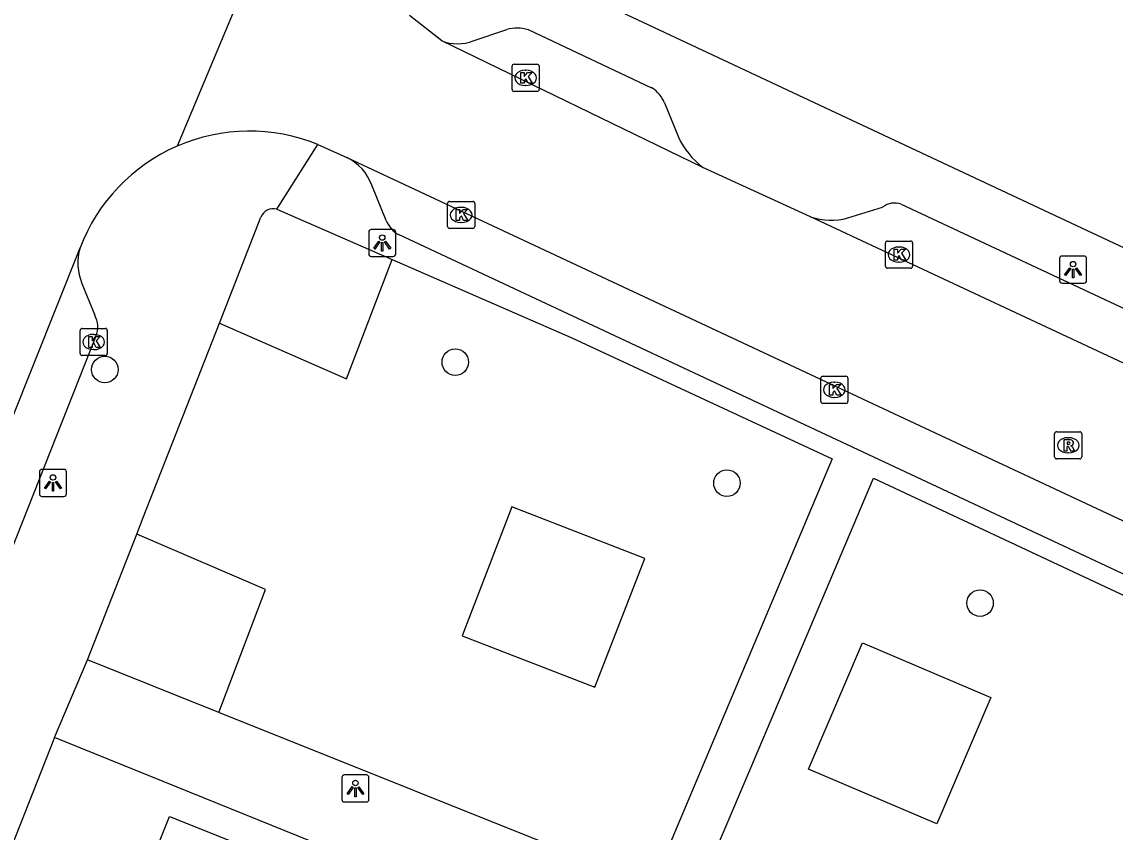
# Model space of a CAD drawing. Extents: x 159822 to 160765, y 380693 to 381634.
# Drawn here: x 160352.4 to 160392.67, y 381389.97 to 381419.84 of the extents above; entities that cross this region are included whole.
import ezdxf

# ---------------------------------------------------------------- set-up
doc = ezdxf.new("R2010")
doc.units = 0
for name, color, linetype in [('IMGEO_Boom', 7, 'Continuous'), ('IMGEO_Groenvoorziening', 7, 'Continuous'), ('IMGEO_Kolk', 7, 'Continuous'), ('IMGEO_Lichtpunt', 7, 'Continuous'), ('IMGEO_Pand', 7, 'Continuous'), ('IMGEO_Rijbaan_lokaal_open', 7, 'Continuous'), ('IMGEO_Rioolput', 7, 'Continuous'), ('IMGEO_Voetpad_open', 7, 'Continuous')]:
    doc.layers.add(name, color=color, linetype=linetype)

msp = doc.modelspace()

# ---------------------------------------------------------------- linework, layer by layer
at = {"layer": 'IMGEO_Boom'}
for centre in [(160355.459, 381407.022), (160368.368, 381407.294), (160378.376, 381402.833), (160387.698, 381398.412)]:
    msp.add_circle(centre, 0.489, dxfattribs=at)
at = {"layer": 'IMGEO_Groenvoorziening'}
for points in [[(160359.677, 381408.726), (160364.358, 381406.684), (160366.048, 381411.074)], [(160375.353, 381400.057), (160370.455, 381401.954), (160368.616, 381397.205), (160373.513, 381395.308), (160375.353, 381400.057)], [(160359.654, 381394.382), (160361.372, 381398.908), (160356.631, 381400.957)], [(160386.11, 381390.27), (160381.38, 381392.288), (160383.37, 381396.953), (160388.1, 381394.935), (160386.11, 381390.27)]]:
    msp.add_lwpolyline(points, dxfattribs=at)
at = {"layer": 'IMGEO_Kolk'}
for p, q in [((160370.533, 381418.272), (160371.385, 381418.272)), ((160370.458, 381417.346), (160370.458, 381418.198)), ((160370.946, 381418.052), (160370.971, 381418.052)), ((160371.459, 381418.198), (160371.459, 381417.346)), ((160370.969, 381417.492), (160370.944, 381417.492)), ((160371.385, 381417.272), (160370.533, 381417.272)), ((160368.083, 381412.294), (160368.083, 381413.146)), ((160368.158, 381413.22), (160369.01, 381413.22)), ((160369.084, 381413.146), (160369.084, 381412.294)), ((160368.571, 381413), (160368.596, 381413)), ((160369.01, 381412.22), (160368.158, 381412.22)), ((160368.594, 381412.44), (160368.569, 381412.44)), ((160384.214, 381410.831), (160384.214, 381411.683)), ((160384.289, 381411.757), (160385.141, 381411.757)), ((160384.702, 381411.537), (160384.727, 381411.537)), ((160385.215, 381411.683), (160385.215, 381410.831)), ((160385.141, 381410.757), (160384.289, 381410.757)), ((160384.725, 381410.977), (160384.7, 381410.977)), ((160354.547, 381407.61), (160354.547, 381408.462)), ((160354.622, 381408.536), (160355.474, 381408.536)), ((160355.035, 381408.316), (160355.06, 381408.316)), ((160355.548, 381408.462), (160355.548, 381407.61)), ((160355.474, 381407.536), (160354.622, 381407.536)), ((160355.058, 381407.756), (160355.033, 381407.756)), ((160381.832, 381405.849), (160381.832, 381406.701)), ((160381.907, 381406.775), (160382.759, 381406.775)), ((160382.833, 381406.701), (160382.833, 381405.849)), ((160382.32, 381406.555), (160382.345, 381406.555)), ((160382.759, 381405.775), (160381.907, 381405.775)), ((160382.343, 381405.995), (160382.318, 381405.995))]:
    msp.add_line(p, q, dxfattribs=at)
for points in [[(160370.533, 381418.272), (160371.385, 381418.272)], [(160370.458, 381417.346), (160370.458, 381418.198)], [(160370.779, 381417.972), (160370.902, 381417.972), (160370.902, 381417.821), (160371.032, 381417.972), (160371.196, 381417.972), (160371.05, 381417.821), (160371.203, 381417.572), (160371.051, 381417.572), (160370.966, 381417.736), (160370.902, 381417.669), (160370.902, 381417.572), (160370.779, 381417.572), (160370.779, 381417.972)], [(160371.459, 381418.198), (160371.459, 381417.346)], [(160371.385, 381417.272), (160370.533, 381417.272)], [(160368.083, 381412.294), (160368.083, 381413.146)], [(160368.158, 381413.22), (160369.01, 381413.22)], [(160369.084, 381413.146), (160369.084, 381412.294)], [(160368.404, 381412.92), (160368.527, 381412.92), (160368.527, 381412.769), (160368.657, 381412.92), (160368.821, 381412.92), (160368.675, 381412.769), (160368.828, 381412.52), (160368.676, 381412.52), (160368.591, 381412.684), (160368.527, 381412.617), (160368.527, 381412.52), (160368.404, 381412.52), (160368.404, 381412.92)], [(160369.01, 381412.22), (160368.158, 381412.22)], [(160384.214, 381410.831), (160384.214, 381411.683)], [(160384.289, 381411.757), (160385.141, 381411.757)], [(160384.535, 381411.457), (160384.658, 381411.457), (160384.658, 381411.306), (160384.788, 381411.457), (160384.952, 381411.457), (160384.806, 381411.306), (160384.959, 381411.057), (160384.807, 381411.057), (160384.722, 381411.221), (160384.658, 381411.154), (160384.658, 381411.057), (160384.535, 381411.057), (160384.535, 381411.457)], [(160385.215, 381411.683), (160385.215, 381410.831)], [(160385.141, 381410.757), (160384.289, 381410.757)], [(160354.547, 381407.61), (160354.547, 381408.462)], [(160354.622, 381408.536), (160355.474, 381408.536)], [(160354.868, 381408.236), (160354.991, 381408.236), (160354.991, 381408.085), (160355.121, 381408.236), (160355.285, 381408.236), (160355.139, 381408.085), (160355.292, 381407.836), (160355.14, 381407.836), (160355.055, 381408), (160354.991, 381407.933), (160354.991, 381407.836), (160354.868, 381407.836), (160354.868, 381408.236)], [(160355.548, 381408.462), (160355.548, 381407.61)], [(160355.474, 381407.536), (160354.622, 381407.536)], [(160381.832, 381405.849), (160381.832, 381406.701)], [(160381.907, 381406.775), (160382.759, 381406.775)], [(160382.833, 381406.701), (160382.833, 381405.849)], [(160382.153, 381406.475), (160382.276, 381406.475), (160382.276, 381406.324), (160382.406, 381406.475), (160382.57, 381406.475), (160382.424, 381406.324), (160382.577, 381406.075), (160382.425, 381406.075), (160382.34, 381406.239), (160382.276, 381406.172), (160382.276, 381406.075), (160382.153, 381406.075), (160382.153, 381406.475)], [(160382.759, 381405.775), (160381.907, 381405.775)]]:
    msp.add_lwpolyline(points, dxfattribs=at)
for centre, start, end in [((160370.535, 381418.196), 91.552, 178.448), ((160370.535, 381418.196), 91.552, 178.448), ((160371.383, 381418.196), 1.552, 88.448), ((160371.383, 381418.196), 1.552, 88.448), ((160370.535, 381417.348), 181.552, 268.448), ((160370.535, 381417.348), 181.552, 268.448), ((160371.383, 381417.348), 271.552, 358.448), ((160371.383, 381417.348), 271.552, 358.448), ((160368.16, 381413.144), 91.552, 178.448), ((160368.16, 381413.144), 91.552, 178.448), ((160369.008, 381413.144), 1.552, 88.448), ((160369.008, 381413.144), 1.552, 88.448), ((160368.16, 381412.296), 181.552, 268.448), ((160368.16, 381412.296), 181.552, 268.448), ((160369.008, 381412.296), 271.552, 358.448), ((160369.008, 381412.296), 271.552, 358.448), ((160384.291, 381411.681), 91.552, 178.448), ((160384.291, 381411.681), 91.552, 178.448), ((160385.139, 381411.681), 1.552, 88.448), ((160385.139, 381411.681), 1.552, 88.448), ((160384.291, 381410.833), 181.552, 268.448), ((160384.291, 381410.833), 181.552, 268.448), ((160385.139, 381410.833), 271.552, 358.448), ((160385.139, 381410.833), 271.552, 358.448), ((160354.624, 381408.46), 91.552, 178.448), ((160354.624, 381408.46), 91.552, 178.448), ((160355.472, 381408.46), 1.552, 88.448), ((160355.472, 381408.46), 1.552, 88.448), ((160354.624, 381407.612), 181.552, 268.448), ((160354.624, 381407.612), 181.552, 268.448), ((160355.472, 381407.612), 271.552, 358.448), ((160355.472, 381407.612), 271.552, 358.448), ((160381.909, 381406.699), 91.552, 178.448), ((160381.909, 381406.699), 91.552, 178.448), ((160382.757, 381406.699), 1.552, 88.448), ((160382.757, 381406.699), 1.552, 88.448), ((160381.909, 381405.851), 181.552, 268.448), ((160381.909, 381405.851), 181.552, 268.448), ((160382.757, 381405.851), 271.552, 358.448), ((160382.757, 381405.851), 271.552, 358.448)]:
    msp.add_arc(centre, 0.0765, start, end, dxfattribs=at)
for centre, major_axis, ratio, start_param, end_param in [((160370.945, 381417.772), (-0.387, 0.002), 0.722429, 4.712389, 7.853982), ((160370.97, 381417.772), (-0.39, 0.002), 0.717154, 1.570796, 4.712389), ((160368.57, 381412.72), (-0.387, 0.002), 0.722429, 4.712389, 7.853982), ((160368.595, 381412.72), (-0.39, 0.002), 0.717154, 1.570796, 4.712389), ((160384.701, 381411.257), (-0.387, 0.002), 0.722429, 4.712389, 7.853982), ((160384.726, 381411.257), (-0.39, 0.002), 0.717154, 1.570796, 4.712389), ((160355.034, 381408.036), (-0.387, 0.002), 0.722429, 4.712389, 7.853982), ((160355.059, 381408.036), (-0.39, 0.002), 0.717154, 1.570796, 4.712389), ((160382.319, 381406.275), (-0.387, 0.002), 0.722429, 4.712389, 7.853982), ((160382.344, 381406.275), (-0.39, 0.002), 0.717154, 1.570796, 4.712389)]:
    msp.add_ellipse(centre, major_axis=major_axis, ratio=ratio, start_param=start_param, end_param=end_param, dxfattribs=at)
at = {"layer": 'IMGEO_Lichtpunt'}
for p, q in [((160365.178, 381412.088), (160365.178, 381411.281)), ((160365.178, 381412.088), (160365.178, 381411.281)), ((160366.08, 381412.183), (160365.272, 381412.183)), ((160366.08, 381412.183), (160365.272, 381412.183)), ((160366.174, 381411.281), (160366.174, 381412.088)), ((160366.174, 381411.281), (160366.174, 381412.088)), ((160365.272, 381411.187), (160366.08, 381411.187)), ((160365.272, 381411.187), (160366.08, 381411.187)), ((160390.626, 381411.109), (160390.626, 381410.302)), ((160390.626, 381411.109), (160390.626, 381410.302)), ((160391.528, 381411.204), (160390.72, 381411.204)), ((160391.528, 381411.204), (160390.72, 381411.204)), ((160391.622, 381410.302), (160391.622, 381411.109)), ((160391.622, 381410.302), (160391.622, 381411.109)), ((160390.72, 381410.208), (160391.528, 381410.208)), ((160390.72, 381410.208), (160391.528, 381410.208)), ((160353.049, 381403.246), (160353.049, 381402.439)), ((160353.049, 381403.246), (160353.049, 381402.439)), ((160353.951, 381403.341), (160353.143, 381403.341)), ((160353.951, 381403.341), (160353.143, 381403.341)), ((160354.045, 381402.439), (160354.045, 381403.246)), ((160354.045, 381402.439), (160354.045, 381403.246)), ((160353.143, 381402.345), (160353.951, 381402.345)), ((160353.143, 381402.345), (160353.951, 381402.345)), ((160364.192, 381391.982), (160364.192, 381391.175)), ((160364.192, 381391.982), (160364.192, 381391.175)), ((160365.094, 381392.077), (160364.286, 381392.077)), ((160365.094, 381392.077), (160364.286, 381392.077)), ((160365.188, 381391.175), (160365.188, 381391.982)), ((160365.188, 381391.175), (160365.188, 381391.982)), ((160364.286, 381391.081), (160365.094, 381391.081)), ((160364.286, 381391.081), (160365.094, 381391.081))]:
    msp.add_line(p, q, dxfattribs=at)
for points in [[(160365.552, 381411.752), (160365.591, 381411.724), (160365.403, 381411.462), (160365.365, 381411.489), (160365.552, 381411.752)], [(160365.654, 381411.704), (160365.701, 381411.704), (160365.701, 381411.382), (160365.654, 381411.382), (160365.654, 381411.704)], [(160365.764, 381411.724), (160365.802, 381411.751), (160365.989, 381411.489), (160365.95, 381411.461), (160365.764, 381411.724)], [(160391, 381410.773), (160391.039, 381410.745), (160390.851, 381410.483), (160390.813, 381410.51), (160391, 381410.773)], [(160391.102, 381410.725), (160391.149, 381410.725), (160391.149, 381410.403), (160391.102, 381410.403), (160391.102, 381410.725)], [(160391.212, 381410.745), (160391.25, 381410.772), (160391.437, 381410.51), (160391.398, 381410.482), (160391.212, 381410.745)], [(160353.423, 381402.91), (160353.462, 381402.882), (160353.274, 381402.62), (160353.236, 381402.647), (160353.423, 381402.91)], [(160353.525, 381402.862), (160353.572, 381402.862), (160353.572, 381402.54), (160353.525, 381402.54), (160353.525, 381402.862)], [(160353.635, 381402.882), (160353.673, 381402.909), (160353.86, 381402.647), (160353.821, 381402.619), (160353.635, 381402.882)], [(160364.566, 381391.646), (160364.605, 381391.618), (160364.417, 381391.356), (160364.379, 381391.383), (160364.566, 381391.646)], [(160364.668, 381391.598), (160364.715, 381391.598), (160364.715, 381391.276), (160364.668, 381391.276), (160364.668, 381391.598)], [(160364.778, 381391.618), (160364.816, 381391.645), (160365.003, 381391.383), (160364.964, 381391.355), (160364.778, 381391.618)]]:
    msp.add_lwpolyline(points, dxfattribs=at)
for centre in [(160365.677, 381411.886), (160391.125, 381410.907), (160353.548, 381403.044), (160364.691, 381391.78)]:
    msp.add_circle(centre, 0.0994, dxfattribs=at)
for centre, start, end in [((160365.272, 381412.088), 90, 180), ((160365.272, 381412.088), 90, 180), ((160366.08, 381412.088), 0, 90), ((160366.08, 381412.088), 0, 90), ((160365.272, 381411.281), 180, 270), ((160365.272, 381411.281), 180, 270), ((160366.08, 381411.281), 270, 0), ((160366.08, 381411.281), 270, 360), ((160390.72, 381411.109), 90, 180), ((160390.72, 381411.109), 90, 180), ((160391.528, 381411.109), 0, 90), ((160391.528, 381411.109), 0, 90), ((160390.72, 381410.302), 180, 270), ((160390.72, 381410.302), 180, 270), ((160391.528, 381410.302), 270, 0), ((160391.528, 381410.302), 270, 360), ((160353.143, 381403.246), 90, 180), ((160353.143, 381403.246), 90, 180), ((160353.951, 381403.246), 0, 90), ((160353.951, 381403.246), 0, 90), ((160353.143, 381402.439), 180, 270), ((160353.143, 381402.439), 180, 270), ((160353.951, 381402.439), 270, 0), ((160353.951, 381402.439), 270, 360), ((160364.286, 381391.982), 90, 180), ((160364.286, 381391.982), 90, 180), ((160365.094, 381391.982), 0, 90), ((160365.094, 381391.982), 0, 90), ((160364.286, 381391.175), 180, 270), ((160364.286, 381391.175), 180, 270), ((160365.094, 381391.175), 270, 0), ((160365.094, 381391.175), 270, 360)]:
    msp.add_arc(centre, 0.0946, start, end, dxfattribs=at)
at = {"layer": 'IMGEO_Pand'}
for points in [[(160368.778, 381422.881), (160461.365, 381379.442)], [(160360.869, 381381.812), (160359.887, 381382.205), (160355.245, 381384.063), (160357.841, 381390.545), (160363.466, 381388.293)]]:
    msp.add_lwpolyline(points, dxfattribs=at)
at = {"layer": 'IMGEO_Rijbaan_lokaal_open'}
for points in [[(160362.448, 381425.588), (160358.124, 381415.256)], [(160367.868, 381419.142), (160366.683, 381420.069)], [(160377.483, 381414.473), (160367.868, 381419.142)], [(160363.304, 381415.318), (160364.371, 381414.837)], [(160364.371, 381414.837), (160409.261, 381393.813)], [(160381.459, 381412.654), (160381.161, 381412.79), (160377.483, 381414.473)], [(160411.495, 381398.594), (160381.459, 381412.654)], [(160346.086, 381390.314), (160354.547, 381411.509)]]:
    msp.add_lwpolyline(points, dxfattribs=at)
for centre, radius, start, end in [((160360.788, 381409.135), 6.675, 67.8534, 113.5181), ((160360.788, 381409.132), 6.679, 113.5107, 159.1486)]:
    msp.add_arc(centre, radius, start, end, dxfattribs=at)
at = {"layer": 'IMGEO_Rioolput'}
for p, q in [((160390.446, 381403.802), (160390.446, 381404.654)), ((160390.521, 381404.728), (160391.373, 381404.728)), ((160391.447, 381404.654), (160391.447, 381403.802)), ((160390.934, 381404.508), (160390.959, 381404.508)), ((160390.957, 381403.948), (160390.932, 381403.948)), ((160391.373, 381403.728), (160390.521, 381403.728))]:
    msp.add_line(p, q, dxfattribs=at)
for points in [[(160390.446, 381403.802), (160390.446, 381404.654)], [(160390.521, 381404.728), (160391.373, 381404.728)], [(160391.447, 381404.654), (160391.447, 381403.802)], [(160391.035, 381404.426), (160390.783, 381404.428), (160390.783, 381404.028)], [(160390.783, 381404.028), (160390.907, 381404.028), (160390.907, 381404.19), (160390.918, 381404.19)], [(160390.961, 381404.347), (160390.907, 381404.347), (160390.907, 381404.266)], [(160390.907, 381404.266), (160390.959, 381404.266)], [(160390.965, 381404.161), (160391.036, 381404.028), (160391.176, 381404.028), (160391.111, 381404.154)], [(160391.373, 381403.728), (160390.521, 381403.728)]]:
    msp.add_lwpolyline(points, dxfattribs=at)
for centre, radius, start, end in [((160390.523, 381404.652), 0.0765, 91.552, 178.448), ((160390.523, 381404.652), 0.0765, 91.552, 178.448), ((160391.371, 381404.652), 0.0765, 1.552, 88.448), ((160391.371, 381404.652), 0.0765, 1.552, 88.448), ((160390.917, 381404.137), 0.0533, 26.0293, 88.6989), ((160390.943, 381404.455), 0.19, 274.7715, 282.9687), ((160390.967, 381404.251), 0.0964, 77.0061, 93.1865), ((160390.981, 381404.308), 0.0378, 276.6634, 79.6772), ((160391.034, 381404.316), 0.109, 350.3612, 89.416), ((160391.032, 381404.316), 0.112, 277.5842, 350.9817), ((160391.016, 381404.101), 0.108, 29.5134, 73.7905), ((160390.523, 381403.804), 0.0765, 181.552, 268.448), ((160390.523, 381403.804), 0.0765, 181.552, 268.448), ((160391.371, 381403.804), 0.0765, 271.552, 358.448), ((160391.371, 381403.804), 0.0765, 271.552, 358.448)]:
    msp.add_arc(centre, radius, start, end, dxfattribs=at)
for centre, major_axis, ratio, start_param, end_param in [((160390.933, 381404.228), (-0.387, 0.002), 0.722429, 4.712389, 7.853982), ((160390.958, 381404.228), (-0.39, 0.002), 0.717154, 1.570796, 4.712389)]:
    msp.add_ellipse(centre, major_axis=major_axis, ratio=ratio, start_param=start_param, end_param=end_param, dxfattribs=at)
at = {"layer": 'IMGEO_Voetpad_open'}
for points in [[(160369.027, 381419.143), (160370.267, 381419.56)], [(160371.05, 381419.549), (160375.597, 381417.411)], [(160376.074, 381416.847), (160376.585, 381415.591)], [(160361.791, 381412.928), (160363.304, 381415.318)], [(160365.824, 381412.514), (160365.291, 381413.819)], [(160384.797, 381413.114), (160424.983, 381394.29), (160459.608, 381377.929), (160460.193, 381377.425), (160460.641, 381376.046)], [(160359.677, 381408.726), (160361.21, 381412.634)], [(160361.791, 381412.928), (160366.048, 381411.074)], [(160382.823, 381412.608), (160384.111, 381413.008)], [(160455.578, 381370.136), (160366.279, 381411.994)], [(160366.048, 381411.074), (160372.665, 381408.192), (160382.251, 381403.725), (160377.797, 381393.152), (160375.621, 381387.987), (160374.07, 381388.608), (160359.654, 381394.382)], [(160354.613, 381410.191), (160355.086, 381409.019)], [(160356.631, 381400.957), (160356.869, 381401.568), (160359.677, 381408.726)], [(160355.132, 381408.254), (160348.876, 381392.46)], [(160385.091, 381384.194), (160377.147, 381387.376), (160377.303, 381387.744), (160379.251, 381392.342), (160383.771, 381403.013), (160399.475, 381395.66), (160395.449, 381385.934), (160393.358, 381380.883), (160391.987, 381381.432), (160389.453, 381382.447)], [(160354.824, 381396.317), (160356.631, 381400.957)], [(160353.609, 381393.461), (160354.824, 381396.317)], [(160359.654, 381394.382), (160354.824, 381396.317)], [(160353.609, 381393.461), (160344.195, 381369.593)], [(160391.515, 381378.098), (160353.609, 381393.461)]]:
    msp.add_lwpolyline(points, dxfattribs=at)
for centre, radius, start, end in [((160370.638, 381418.062), 1.543, 74.4959, 103.8944), ((160368.446, 381420.526), 1.5, 247.3154, 292.7834), ((160375.01, 381416.431), 1.143, 21.3645, 59.0809), ((160379.369, 381416.907), 3.079, 205.3061, 232.2381), ((160363.597, 381413.213), 1.799, 19.6884, 64.5219), ((160384.55, 381412.437), 0.72, 69.9859, 127.5817), ((160361.653, 381412.479), 0.469, 72.9255, 160.7555), ((160382.21, 381414.69), 2.17, 249.7422, 286.3948), ((160366.773, 381412.885), 1.019, 201.3723, 240.9996), ((160356.48, 381410.945), 2.014, 163.741, 201.9925), ((160354.341, 381408.59), 0.859, 336.9586, 29.9236)]:
    msp.add_arc(centre, radius, start, end, dxfattribs=at)

doc.saveas('drawing.dxf')
